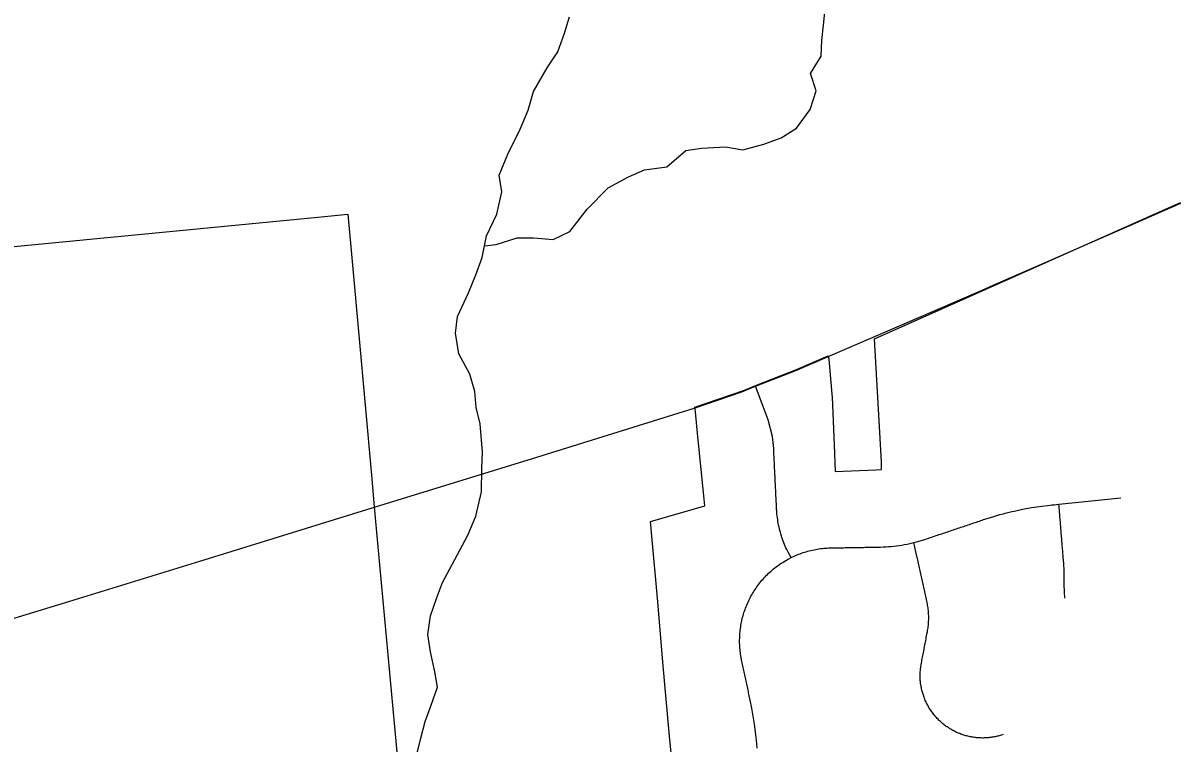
# Model space of a CAD drawing. Extents: x 114843 to 284848, y 317643 to 566895.
# Drawn here: x 147045 to 150759, y 500404 to 502732 of the extents above; entities that cross this region are included whole.
import ezdxf

# ---------------------------------------------------------------- set-up
doc = ezdxf.new("R2010")
doc.units = 0
for name, color, linetype in [('GM_X_City_Street', 7, 'Continuous'), ('GM_X_Corporation', 7, 'Continuous'), ('GM_X_Minor_River', 7, 'Continuous'), ('GM_X_US_Route', 7, 'Continuous')]:
    doc.layers.add(name, color=color, linetype=linetype)

msp = doc.modelspace()

# ---------------------------------------------------------------- linework, layer by layer
at = {"layer": 'GM_X_City_Street'}
for points in [[(149527.3, 501003.6), (149517.5, 501021.6), (149513.5, 501029.7), (149511, 501035.1), (149508.6, 501040.5), (149506.3, 501046), (149504, 501051.6), (149501.9, 501057.1), (149499.9, 501062.8), (149497.9, 501068.4), (149496.1, 501074.1), (149494.4, 501079.8), (149492.7, 501085.5), (149491.2, 501091.3), (149489.7, 501097.1), (149488.4, 501102.9), (149487.2, 501108.8), (149486, 501114.6), (149485, 501120.5), (149484.1, 501126.4), (149483.3, 501132.3), (149482.5, 501138.2), (149481.9, 501144.2), (149481.4, 501150.1), (149481, 501156.1), (149480.8, 501159.5), (149480.6, 501164.4), (149480.3, 501169.2), (149480.1, 501174), (149479.9, 501178.8), (149479.6, 501183.7), (149479.4, 501188.5), (149479.1, 501193.3), (149478.9, 501198.1), (149478.6, 501202.9), (149478.4, 501207.8), (149478.2, 501212.6), (149477.9, 501217.4), (149477.7, 501222.2), (149477.4, 501227.2), (149477.2, 501232.1), (149477, 501237.1), (149476.7, 501242.1), (149476.5, 501247), (149476.3, 501252), (149476, 501256.9), (149475.8, 501261.9), (149475.5, 501266.8), (149475.3, 501271.8), (149475.1, 501276.7), (149474.8, 501281.7), (149474.6, 501286.6), (149474.3, 501291.6), (149474.1, 501296.5), (149473.9, 501301.5), (149473.6, 501306.5), (149473.4, 501311.4), (149473.1, 501316.4), (149472.9, 501321.3), (149472.7, 501326.3), (149472.4, 501331.2), (149472.2, 501336.2), (149471.9, 501341.1), (149471.7, 501346.1), (149471.5, 501351), (149471.2, 501356), (149467.8, 501394.7), (149453.6, 501448.6), (149434, 501501.1), (149412.9, 501557.3)], [(149418.3, 500387.4), (149415.6, 500413.4), (149412.4, 500439.4), (149409.9, 500457.7), (149408.8, 500465.3), (149404.7, 500491.2), (149400.2, 500517), (149395.3, 500542.7), (149392.3, 500557.2), (149391.3, 500561.7), (149390.3, 500566.4), (149389.3, 500571.2), (149388.2, 500576), (149387.2, 500580.9), (149386.2, 500585.7), (149385.2, 500590.5), (149384.1, 500595.4), (149383.1, 500600.2), (149382.1, 500605.1), (149381.1, 500609.9), (149380, 500614.7), (149379, 500619.6), (149378, 500624.4), (149376.9, 500629.2), (149375.9, 500634.1), (149374.9, 500638.9), (149373.9, 500643.7), (149372.8, 500648.6), (149371.8, 500653.4), (149370.8, 500658.2), (149369.8, 500663.1), (149368.7, 500667.9), (149367.7, 500672.7), (149366.1, 500680.8), (149365.2, 500685.9), (149364.4, 500691.1), (149363.7, 500696.3), (149363, 500701.5), (149362.5, 500706.7), (149362, 500711.9), (149361.7, 500717.1), (149361.4, 500722.4), (149361.2, 500727.6), (149361.2, 500732.8), (149361.2, 500738.1), (149361.3, 500743.3), (149361.5, 500748.5), (149361.7, 500753.8), (149362.1, 500759), (149362.6, 500764.2), (149363.1, 500769.4), (149363.8, 500774.6), (149364.5, 500779.8), (149365.3, 500785), (149366.2, 500790.1), (149367.2, 500795.3), (149368.3, 500800.4), (149369.5, 500805.5), (149370.8, 500810.6), (149372.2, 500815.6), (149373.6, 500820.6), (149375.2, 500825.7), (149376.8, 500830.6), (149378.5, 500835.6), (149380.3, 500840.5), (149382.2, 500845.4), (149384.1, 500850.2), (149386.2, 500855.1), (149388.3, 500859.8), (149390.5, 500864.6), (149392.8, 500869.3), (149395.2, 500873.9), (149397.7, 500878.6), (149400.2, 500883.1), (149402.9, 500887.7), (149405.6, 500892.2), (149408.3, 500896.6), (149411.2, 500901), (149414.1, 500905.3), (149417.1, 500909.6), (149420.2, 500913.8), (149423.4, 500918), (149426.5, 500922), (149429.9, 500926.2), (149433.3, 500930.2), (149436.7, 500934.2), (149440.2, 500938), (149443.8, 500941.9), (149447.4, 500945.6), (149451.2, 500949.3), (149454.9, 500953), (149458.8, 500956.5), (149462.6, 500960), (149466.6, 500963.5), (149470.6, 500966.8), (149474.7, 500970.1), (149478.8, 500973.3), (149483, 500976.5), (149487.3, 500979.5), (149491.5, 500982.5), (149495.9, 500985.5), (149500.3, 500988.3), (149504.7, 500991.1), (149517.8, 500998.6), (149527.3, 501003.6), (149537.1, 501008.2), (149541.9, 501010.4), (149546.7, 501012.4), (149551.6, 501014.3), (149556.4, 501016.2), (149561.4, 501018), (149566.3, 501019.7), (149571.3, 501021.3), (149576.3, 501022.8), (149581.3, 501024.3), (149586.4, 501025.6), (149591.5, 501026.9), (149596.6, 501028.1), (149601.7, 501029.1), (149606.9, 501030.1), (149612, 501031), (149617.2, 501031.8), (149622.4, 501032.6), (149627.6, 501033.2), (149632.8, 501033.7), (149638, 501034.2), (149643.2, 501034.5), (149648.4, 501034.8), (149653.7, 501035), (149658.6, 501035.1), (149663.4, 501035.2), (149668.2, 501035.2), (149673, 501035.3), (149677.8, 501035.4), (149682.7, 501035.5), (149687.6, 501035.6), (149692.6, 501035.6), (149697.5, 501035.7), (149702.5, 501035.8), (149707.4, 501035.9), (149712.4, 501036), (149717.3, 501036), (149722.2, 501036.1), (149727.2, 501036.2), (149732.1, 501036.3), (149737.1, 501036.4), (149742, 501036.5), (149747, 501036.5), (149751.9, 501036.6), (149756.9, 501036.7), (149761.8, 501036.8), (149766.8, 501036.9), (149771.7, 501036.9), (149776.7, 501037), (149781.6, 501037.1), (149786.6, 501037.2), (149791.5, 501037.3), (149796.5, 501037.4), (149801.4, 501037.4), (149806.4, 501037.5), (149816.2, 501037.7), (149824.9, 501038), (149833.6, 501038.4), (149842.3, 501039), (149851, 501039.8), (149859.7, 501040.7), (149868.4, 501041.7), (149877, 501042.9), (149885.6, 501044.3), (149894.2, 501045.8), (149902.8, 501047.4), (149911.3, 501049.2), (149919.9, 501051.2), (149924.6, 501052.4), (149936.9, 501055.6), (149962.5, 501063.4), (149967.9, 501065.2), (149972.6, 501066.8), (149977.3, 501068.4), (149982, 501069.9), (149986.7, 501071.5), (149991.4, 501073.1), (149996.1, 501074.7), (150000.8, 501076.3), (150005.4, 501077.8), (150010.1, 501079.4), (150014.8, 501081), (150019.5, 501082.6), (150024.2, 501084.2), (150028.9, 501085.7), (150033.6, 501087.3), (150038.3, 501088.9), (150043, 501090.5), (150047.7, 501092.1), (150052.4, 501093.6), (150057.1, 501095.2), (150061.8, 501096.8), (150066.5, 501098.4), (150071.2, 501100), (150075.9, 501101.5), (150080.6, 501103.1), (150085.3, 501104.7), (150090, 501106.3), (150094.6, 501107.8), (150099.2, 501109.4), (150103.8, 501110.9), (150108.3, 501112.5), (150112.9, 501114), (150117.5, 501115.6), (150122.1, 501117.1), (150126.7, 501118.7), (150131.3, 501120.2), (150135.9, 501121.7), (150140.5, 501123.3), (150145.1, 501124.8), (150149.7, 501126.4), (150169.1, 501132.7), (150185.8, 501137.8), (150202.6, 501142.6), (150214, 501145.6), (150219.4, 501147.1), (150236.4, 501151.3), (150253.4, 501155.2), (150270.5, 501158.8), (150287.6, 501162.1), (150304.8, 501165.1), (150322, 501167.8), (150338.1, 501170), (150356.6, 501172.3), (150365.1, 501173.2), (150369.7, 501173.7), (150374.4, 501174.2), (150379, 501174.7), (150383.7, 501175.2), (150393, 501176.1), (150593.3, 501197)], [(150411.8, 500872.3), (150410.4, 500915.9), (150409.5, 500966.8), (150409.5, 500971.1), (150409.3, 500975.4), (150409.1, 500979.7), (150408.8, 500983.9), (150408.4, 500988.2), (150408, 500992.5), (150407.6, 500996.7), (150407.2, 501001.6), (150406.8, 501006.5), (150406.4, 501011.4), (150406, 501016.3), (150405.6, 501021.3), (150405.2, 501026.2), (150404.8, 501031.1), (150404.4, 501036), (150404, 501040.9), (150403.6, 501045.8), (150403.2, 501050.7), (150402.8, 501055.7), (150402.4, 501060.6), (150402, 501065.5), (150401.6, 501070.4), (150401.2, 501075.3), (150400.8, 501080.2), (150400.4, 501085.2), (150400, 501090.1), (150399.6, 501095), (150399.2, 501099.9), (150398.8, 501104.8), (150398.4, 501109.7), (150398, 501114.7), (150397.6, 501119.6), (150397.2, 501124.5), (150396.8, 501129.4), (150396.4, 501134.3), (150396, 501139.2), (150395.6, 501144.2), (150395.2, 501149.1), (150394.8, 501154), (150394.4, 501158.9), (150394, 501163.8), (150393.6, 501168.7), (150393, 501176.1)], [(150212.9, 500431.7), (150207, 500429.8), (150203.6, 500428.8), (150200.3, 500427.8), (150196.9, 500426.9), (150193.4, 500426.1), (150190, 500425.3), (150186.5, 500424.5), (150183.1, 500423.9), (150179.6, 500423.3), (150176.1, 500422.7), (150172.6, 500422.2), (150169.1, 500421.8), (150165.6, 500421.4), (150162.1, 500421.1), (150158.6, 500420.9), (150155.1, 500420.7), (150151.6, 500420.6), (150148, 500420.5), (150144.5, 500420.5), (150141, 500420.6), (150137.5, 500420.7), (150133.9, 500420.9), (150130.4, 500421.2), (150126.9, 500421.5), (150123.4, 500421.9), (150119.9, 500422.3), (150116.4, 500422.8), (150112.9, 500423.4), (150109.5, 500424), (150106, 500424.6), (150102.6, 500425.4), (150099.1, 500426.2), (150095.7, 500427), (150092.3, 500428), (150088.9, 500428.9), (150085.5, 500430), (150082.2, 500431.1), (150078.9, 500432.2), (150075.5, 500433.4), (150072.3, 500434.7), (150069, 500436), (150065.7, 500437.4), (150062.5, 500438.8), (150059.3, 500440.3), (150056.2, 500441.9), (150053, 500443.5), (150049.9, 500445.1), (150046.8, 500446.9), (150043.8, 500448.6), (150040.8, 500450.4), (150037.8, 500452.3), (150034.8, 500454.2), (150031.9, 500456.2), (150029, 500458.2), (150026.2, 500460.3), (150023.4, 500462.4), (150020.6, 500464.6), (150017.8, 500466.8), (150015.1, 500469.1), (150012.5, 500471.4), (150009.9, 500473.8), (150007.3, 500476.2), (150004.8, 500478.6), (150002.3, 500481.1), (149999.8, 500483.7), (149997.4, 500486.3), (149995.1, 500488.9), (149992.8, 500491.5), (149990.5, 500494.2), (149988.3, 500497), (149986.1, 500499.8), (149984, 500502.6), (149981.9, 500505.4), (149979.9, 500508.3), (149977.9, 500511.3), (149976, 500514.2), (149974.2, 500517.2), (149972.3, 500520.2), (149970.6, 500523.3), (149968.9, 500526.4), (149967.2, 500529.5), (149965.6, 500532.6), (149964.1, 500535.8), (149962.6, 500539), (149961.2, 500542.2), (149959.8, 500545.5), (149958.5, 500548.7), (149957.2, 500552), (149956, 500555.3), (149954.9, 500558.7), (149953.8, 500562), (149952.8, 500565.4), (149951.8, 500568.8), (149950.9, 500572.2), (149950, 500575.6), (149949.3, 500579.1), (149948.5, 500582.5), (149947.9, 500586), (149947.3, 500589.4), (149946.7, 500592.9), (149946.2, 500596.4), (149945.8, 500599.9), (149945.4, 500603.4), (149945.1, 500606.9), (149944.9, 500610.4), (149944.7, 500613.9), (149944.6, 500617.3), (149944.5, 500620.8), (149944.5, 500624.3), (149944.6, 500627.8), (149944.7, 500631.3), (149944.9, 500634.8), (149945.2, 500638.3), (149945.5, 500641.7), (149945.9, 500645.2), (149946.3, 500648.7), (149946.8, 500652.1), (149947.3, 500655.6), (149947.9, 500659), (149948.6, 500662.3), (149949.5, 500667.2), (149950.4, 500672.1), (149951.4, 500677), (149952.3, 500681.9), (149953.2, 500686.7), (149954.2, 500691.6), (149955.1, 500696.5), (149956, 500701.4), (149957, 500706.3), (149957.9, 500711.2), (149958.8, 500716.1), (149959.8, 500721), (149960.7, 500725.9), (149961.6, 500730.8), (149962.6, 500735.6), (149963.5, 500740.5), (149964.4, 500745.4), (149965.4, 500750.3), (149966.3, 500755.2), (149967.2, 500760.1), (149967.9, 500763.6), (149968.7, 500767.9), (149969.4, 500772.2), (149970, 500776.5), (149970.5, 500780.8), (149971, 500785.2), (149971.4, 500789.5), (149971.7, 500793.9), (149971.9, 500798.2), (149972.1, 500802.6), (149972.1, 500807), (149972.1, 500811.3), (149972.1, 500815.7), (149971.9, 500820), (149971.7, 500824.4), (149971.4, 500828.8), (149971, 500833.1), (149970.6, 500837.4), (149970, 500841.8), (149969.4, 500846.1), (149968.8, 500850.4), (149968, 500854.7), (149967.2, 500859), (149966.3, 500863.3), (149965.1, 500868.7), (149964, 500873.6), (149962.9, 500878.5), (149961.8, 500883.3), (149960.7, 500888.2), (149959.6, 500893.1), (149958.6, 500898), (149957.5, 500902.8), (149956.4, 500907.7), (149955.3, 500912.6), (149954.2, 500917.5), (149953.1, 500922.3), (149952, 500927.2), (149951, 500932.1), (149949.9, 500937), (149948.8, 500941.8), (149947.7, 500946.7), (149946.6, 500951.6), (149945.5, 500956.5), (149944.4, 500961.3), (149943.4, 500966.2), (149942.3, 500971.1), (149941.2, 500976), (149940.1, 500980.8), (149939, 500985.7), (149937.9, 500990.6), (149931, 501022.7), (149924.6, 501052.4)]]:
    msp.add_lwpolyline(points, dxfattribs=at)
at = {"layer": 'GM_X_Corporation'}
for points in [[(149146, 500306.8), (149134.2, 500426.2), (149123.7, 500545.8), (149113.3, 500665.3), (149096.3, 500860.4), (149076.7, 501085), (149075.6, 501097.2), (149073.6, 501119.8), (149248.6, 501170.8), (149244.3, 501213.8), (149227.2, 501384.3), (149226.2, 501393.7), (149218, 501475.2), (149216, 501490.1), (149332.2, 501530), (149376.6, 501545.2), (149389.7, 501550.4), (149415.9, 501560.7), (149544.7, 501612.1), (149647.3, 501655.7), (149649.5, 501644.9), (149659.6, 501532.3), (149659.7, 501522.7), (149666.5, 501367.8), (149670.1, 501281.9), (149801, 501287.3), (149820.1, 501288.1), (149819.9, 501294.9), (149819.1, 501313.6), (149796.9, 501710.4), (150786.1, 502151.5)], [(146514, 501961.3), (147998, 502104.4), (148095.1, 502113.7), (148109.9, 501948.5), (148171.1, 501269.6), (148180.4, 501168), (148192.3, 501038.6), (148337.7, 499467.1)]]:
    msp.add_lwpolyline(points, dxfattribs=at)
at = {"layer": 'GM_X_Minor_River'}
for points in [[(148536.4, 502011.8), (148574.7, 502015.5), (148642.6, 502037.7), (148694.6, 502037.8), (148758.5, 502031.9), (148812.4, 502058.1), (148868.2, 502130.3), (148936, 502198.6), (149001.9, 502234.8), (149053.8, 502256.9), (149125.7, 502267.1), (149187.6, 502319.3), (149237.5, 502327.5), (149315.5, 502331.6), (149371.5, 502321.7), (149439.4, 502339.9), (149495.3, 502360.1), (149545.2, 502392.2), (149589, 502452.4), (149608.9, 502512.6), (149590.7, 502568.7), (149624.6, 502624.8), (149626.5, 502674.9), (149632.3, 502725), (149638.2, 502787.1)], [(148312.8, 500346.1), (148330.6, 500420.2), (148344.5, 500474.3), (148364.3, 500526.5), (148384.2, 500584.6), (148376.1, 500634.7), (148361.9, 500698.8), (148353.8, 500754.8), (148361.7, 500815), (148381.5, 500871.1), (148401.4, 500923.2), (148441.2, 500997.4), (148483, 501075.7), (148508.8, 501137.8), (148526.6, 501216), (148528.4, 501292.1), (148530.3, 501344.2), (148522.1, 501436.4), (148510, 501488.4), (148505.9, 501540.5), (148489.7, 501596.6), (148453.6, 501662.6), (148443.4, 501728.7), (148449.3, 501782.8), (148485.1, 501859), (148509, 501917.2), (148528.8, 501973.3), (148542.6, 502043.5), (148576.5, 502113.6), (148592.3, 502185.8), (148584.1, 502239.9), (148612, 502308), (148651.8, 502388.3), (148677.6, 502450.4), (148695.4, 502510.6), (148739.2, 502586.8), (148773.1, 502639), (148794.9, 502699.1), (148810.8, 502751.2)]]:
    msp.add_lwpolyline(points, dxfattribs=at)
at = {"layer": 'GM_X_US_Route'}
msp.add_line((149654.7, 501656.6), (149800.2, 501719.3), dxfattribs=at)
for points in [[(150188.2, 501887.2), (150294.5, 501934.3), (150813.9, 502161.6)], [(149800.2, 501719.3), (150135, 501863.6), (150188.2, 501887.2)], [(149213.7, 501486.8), (149368, 501540), (149412.9, 501557.3), (149542.3, 501608.8), (149645, 501652.4), (149654.7, 501656.6)], [(148156.1, 501159), (148705.9, 501328.6), (149213.7, 501486.8)], [(146850, 500756.8), (147196.7, 500863), (147616.3, 500992.6), (148156.1, 501159)]]:
    msp.add_lwpolyline(points, dxfattribs=at)

doc.saveas('drawing.dxf')
